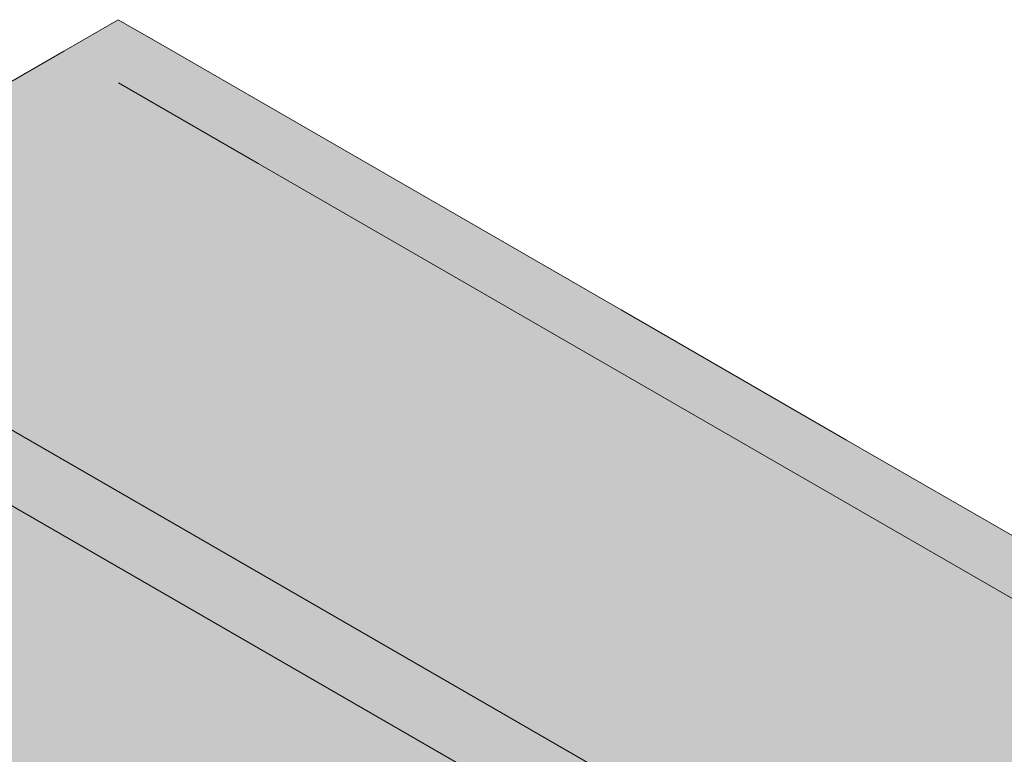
# Model space of a CAD drawing. Header units: millimetres. Extents: x 567 to 934, y -1 to 364.
# Tile 536 of 656: x 734.013 to 734.638, y 69.492 to 69.959. Entities that reach past the tile are written whole.
import ezdxf

# ---------------------------------------------------------------- set-up
doc = ezdxf.new("R2010")
doc.units = ezdxf.units.MM
doc.header["$MEASUREMENT"] = 0
doc.layers.add('AL-Hidrômetro principal', color=9, linetype='Continuous', lineweight=18)

msp = doc.modelspace()

# ---------------------------------------------------------------- hatches: boundary and pattern name
at = {"layer": 'AL-Hidrômetro principal', "linetype": 'Continuous'}
for points in [[(733.81572, 69.80865), (734.52742, 69.39775), (734.73378, 69.25861), (734.68677, 69.30575), (734.69264, 69.30236), (734.07552, 69.95865)], [(734.07552, 69.95865), (734.69264, 69.30236), (734.72512, 69.28361), (734.74088, 69.26804), (734.73378, 69.25861), (734.7511, 69.26861), (734.7511, 68.44361), (735.01091, 69.41861)], [(734.0756, 69.07861), (734.10024, 69.08737), (734.10024, 69.21962), (734.08998, 69.22658), (734.08505, 69.21787), (734.08604, 69.20517), (734.07967, 69.2151), (734.09212, 69.21062), (734.08998, 69.22658), (734.056, 69.25204), (734.03696, 69.30871), (734.0756, 69.27647), (734.0756, 69.91861), (733.99062, 69.71101), (733.97377, 69.85982), (733.81579, 69.76861), (733.98338, 69.32354), (734.03345, 69.27372), (734.04051, 69.27054), (734.04969, 69.25851), (733.98338, 69.32354), (734.06508, 69.10656), (734.05114, 69.25293), (734.0756, 69.07861), (734.05208, 69.25229), (734.05286, 69.25339)], [(734.08357, 69.34561), (734.10024, 69.90438), (734.0756, 69.91861), (734.07993, 69.35068)], [(734.0756, 69.91861), (734.0756, 69.3567), (734.07993, 69.35068)], [(734.10024, 69.90438), (734.08357, 69.34561), (734.10874, 69.31058)], [(734.10024, 69.90438), (734.10874, 69.31058), (734.13158, 69.27879), (734.16899, 69.29318), (734.16446, 69.86731)], [(734.17041, 69.1123), (734.97627, 69.39861), (734.59452, 69.36899), (734.21433, 69.29251), (734.51704, 69.33466), (734.21506, 69.28945), (734.19952, 69.26779), (734.1974, 69.30411), (734.30833, 69.34678), (734.29383, 69.39924), (734.68718, 69.56551), (734.16446, 69.86731), (734.16968, 69.20492), (734.15309, 69.20307), (734.16987, 69.18085), (734.15256, 69.17318), (734.17006, 69.15675), (734.1396, 69.16744), (734.17011, 69.15091)], [(733.78183, 68.915), (733.80021, 68.89561), (733.93254, 68.82415), (733.97127, 68.83084), (734.1717, 68.71513), (734.10075, 68.74246), (734.1717, 68.71082), (734.10075, 68.73333), (734.1717, 68.69502), (734.10075, 68.72921), (734.1717, 68.69305), (734.10075, 68.72638), (734.1717, 68.68888), (734.10075, 68.72209), (734.53254, 68.4728), (734.62037, 68.4485), (734.51153, 68.50208), (734.62037, 68.44985), (734.46702, 68.52766), (734.50323, 68.51365), (734.4737, 68.52926), (734.49015, 68.53323), (734.62037, 68.46276), (734.69183, 68.43072), (734.5747, 68.53588), (734.53412, 68.5293), (734.5399, 68.53497), (734.52793, 68.53466), (734.55293, 68.54775), (734.52353, 68.53846), (734.50275, 68.55642), (734.49589, 68.57524), (734.48957, 68.57803), (734.49299, 68.61902), (734.20259, 68.80186), (734.19832, 68.80474), (734.13731, 68.79774), (734.1717, 68.77654), (734.10075, 68.7969), (734.1717, 68.76677), (734.10075, 68.78482), (734.1717, 68.74903), (734.10075, 68.77985), (734.1717, 68.74696), (734.10075, 68.77673), (734.1717, 68.74221), (734.10075, 68.76409), (733.96309, 68.84225), (733.80887, 68.92461), (733.81579, 69.76861), (733.80887, 69.76461), (733.81579, 69.76061), (733.81579, 69.79993), (734.70953, 69.24461), (734.70953, 68.40461), (734.71819, 68.36561), (734.72492, 68.36275), (734.74349, 68.36779), (734.7511, 68.38461), (734.7511, 69.23861), (734.74349, 69.26422), (734.72512, 69.28361), (733.85043, 69.78861), (733.80041, 69.81647), (733.78183, 69.81143), (733.77422, 69.79461), (733.77422, 68.94061)], [(733.81579, 69.79993), (733.81579, 69.76061), (734.33859, 69.45878), (734.4902, 69.3732), (734.36493, 69.44665), (734.49438, 69.37829)]]:
    msp.add_hatch(color=40, dxfattribs=at).paths.add_polyline_path(points)

# ---------------------------------------------------------------- linework, layer by layer
at = {"layer": 'AL-Hidrômetro principal'}
for p, q in [((734.07552, 69.95865), (734.04088, 69.93865)), ((734.10246, 69.9431), (734.07552, 69.95865)), ((734.04088, 69.93865), (733.81572, 69.80865)), ((734.39497, 69.77422), (734.10246, 69.9431)), ((734.10024, 69.90438), (734.0756, 69.91861)), ((734.16446, 69.86731), (734.10024, 69.90438)), ((734.49339, 69.6774), (734.16446, 69.86731)), ((734.72512, 69.28361), (733.85043, 69.78861)), ((734.53828, 69.69148), (734.39497, 69.77422)), ((733.81579, 69.76061), (734.33859, 69.45878)), ((735.01091, 69.41861), (734.53828, 69.69148)), ((734.68718, 69.56551), (734.49339, 69.6774))]:
    msp.add_line(p, q, dxfattribs=at)

doc.saveas('drawing.dxf')
